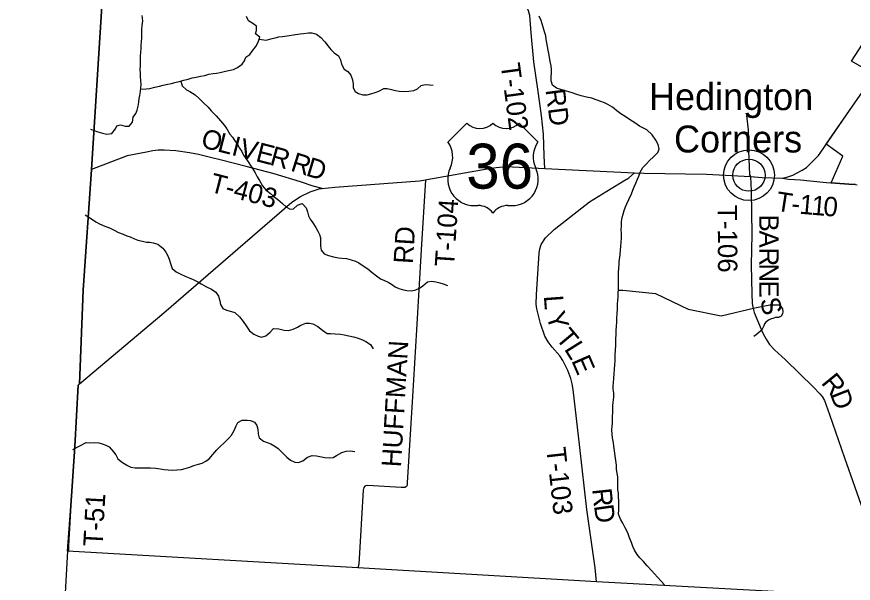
# Model space of a CAD drawing. Extents: x 1759416 to 2214760, y 252598 to 1116833.
# Drawn here: x 1897727 to 1910678, y 828969 to 837739 of the extents above; entities that cross this region are included whole.
import ezdxf

# ---------------------------------------------------------------- set-up
doc = ezdxf.new("R2010")
doc.units = 0
for name, color, linetype in [('GM_X_Adjacent_County', 7, 'Continuous'), ('GM_X_Corporation', 7, 'Continuous'), ('GM_X_County', 7, 'Continuous'), ('GM_X_Minor_River', 7, 'Continuous'), ('GM_X_Township', 7, 'Continuous'), ('GM_X_Township_Road', 7, 'Continuous'), ('GM_X_Township_Road_Text', 7, 'Continuous'), ('GM_X_Unincorporated', 7, 'Continuous'), ('GM_X_Unincorporated_Location', 7, 'Continuous'), ('GM_X_Unincorporated_Text', 7, 'Continuous'), ('GM_X_US_Location', 7, 'Continuous'), ('GM_X_US_Route', 7, 'Continuous'), ('GM_X_US_Shield', 7, 'Continuous')]:
    doc.layers.add(name, color=color, linetype=linetype)

msp = doc.modelspace()

# ---------------------------------------------------------------- linework, layer by layer
at = {"layer": 'GM_X_Adjacent_County'}
for points in [[(1882352, 856998), (1886895, 856734), (1890695, 856480), (1891588, 856432), (1891937, 856405), (1896895, 856116), (1900228, 855908), (1900008, 852727), (1899571, 846055), (1899210, 840637), (1899208, 840537), (1899202, 840435), (1898887, 835373), (1898754, 833509), (1898698, 832056), (1898677, 832037), (1898625, 831088), (1898557, 830092), (1898513, 829466), (1898352, 826597), (1898155, 823638), (1898045, 821739), (1897825, 818330)], [(1924878, 828005), (1920661, 828248), (1920574, 828249), (1919438, 828306), (1915254, 828516), (1913288, 828633), (1911341, 828740), (1906704, 828993), (1903007, 829209), (1898513, 829466), (1898352, 826597), (1898155, 823638), (1898045, 821739), (1897825, 818330)]]:
    msp.add_lwpolyline(points, dxfattribs=at)
at = {"layer": 'GM_X_Corporation'}
for points in [[(1911001, 836848), (1910652, 837052), (1910652, 837052), (1910822, 837317)], [(1910714, 835140), (1910611, 835150), (1910338, 835168), (1910515, 835583), (1910260, 835768), (1910621, 836286), (1910904, 836697)]]:
    msp.add_lwpolyline(points, dxfattribs=at)
at = {"layer": 'GM_X_County'}
msp.add_lwpolyline([(1924878, 828005), (1920661, 828248), (1920574, 828249), (1919438, 828306), (1915254, 828516), (1913288, 828633), (1911341, 828740), (1906704, 828993), (1903007, 829209), (1898513, 829466), (1898557, 830092), (1898625, 831088), (1898677, 832037), (1898698, 832056), (1898754, 833509), (1898887, 835373), (1899202, 840435), (1899208, 840537), (1899210, 840637), (1899571, 846055), (1900008, 852727)], dxfattribs=at)
at = {"layer": 'GM_X_Minor_River'}
for points in [[(1898871, 836001), (1898985, 835958), (1899053, 835938), (1899123, 835922), (1899201, 835932), (1899255, 836002), (1899277, 836052), (1899331, 836066), (1899405, 836043), (1899469, 836043), (1899517, 836109), (1899529, 836183), (1899573, 836243), (1899591, 836295), (1899605, 836356), (1899615, 836418), (1899623, 836472), (1899635, 836522), (1899644, 836582), (1899648, 836638), (1899652, 836692), (1899646, 836754), (1899644, 836812), (1899642, 836864), (1899640, 836924), (1899641, 836979), (1899643, 837057), (1899645, 837129), (1899649, 837191), (1899651, 837241), (1899655, 837299), (1899659, 837351), (1899664, 837413), (1899664, 837491), (1899662, 837543), (1899668, 837602), (1899678, 837678), (1899668, 837756)], [(1899646, 836620), (1899733, 836622), (1899785, 836630), (1899863, 836647), (1899937, 836667), (1899993, 836681), (1900065, 836695), (1900121, 836707), (1900175, 836719), (1900243, 836737), (1900313, 836759), (1900379, 836775), (1900442, 836794), (1900506, 836806), (1900574, 836820), (1900638, 836832), (1900700, 836848), (1900766, 836862), (1900818, 836866), (1900876, 836874), (1900938, 836892), (1901006, 836909), (1901081, 836925), (1901143, 836955), (1901215, 837003), (1901253, 837055), (1901273, 837111), (1901335, 837155), (1901373, 837207), (1901428, 837279), (1901466, 837347), (1901490, 837421), (1901422, 837476), (1901440, 837526), (1901440, 837592), (1901382, 837634), (1901313, 837676), (1901283, 837742)], [(1907336, 835223), (1907356, 835273), (1907380, 835331), (1907420, 835405), (1907470, 835459), (1907528, 835521), (1907580, 835567), (1907650, 835639), (1907671, 835689), (1907659, 835759), (1907623, 835831), (1907565, 835912), (1907482, 835986), (1907430, 836014), (1907368, 836044), (1907296, 836096), (1907215, 836151), (1907163, 836183), (1907079, 836237), (1907017, 836281), (1906948, 836338), (1906880, 836382), (1906824, 836406), (1906772, 836426), (1906698, 836454), (1906629, 836477), (1906549, 836495), (1906465, 836517), (1906397, 836537), (1906328, 836561), (1906274, 836579), (1906204, 836596), (1906150, 836612), (1906084, 836636), (1906022, 836680), (1906003, 836748), (1906003, 836810), (1906007, 836865), (1906005, 836925), (1905999, 836981), (1905987, 837045), (1905974, 837111), (1905964, 837169), (1905956, 837223), (1905944, 837279), (1905934, 837336), (1905926, 837386), (1905916, 837442), (1905899, 837506), (1905877, 837576), (1905863, 837628), (1905845, 837680), (1905817, 837747)], [(1901480, 837392), (1901589, 837377), (1901659, 837395), (1901729, 837415), (1901783, 837427), (1901843, 837433), (1901913, 837442), (1902041, 837462), (1902113, 837472), (1902168, 837480), (1902242, 837488), (1902294, 837488), (1902368, 837467), (1902434, 837417), (1902497, 837351), (1902551, 837285), (1902589, 837231), (1902641, 837182), (1902711, 837132), (1902740, 837074), (1902754, 837004), (1902796, 836930), (1902852, 836889), (1902897, 836837), (1902923, 836765), (1902933, 836693), (1902933, 836641), (1902967, 836583), (1903020, 836552), (1903086, 836530), (1903152, 836532), (1903208, 836544), (1903278, 836566), (1903332, 836586), (1903408, 836628), (1903460, 836626), (1903528, 836611), (1903593, 836599), (1903647, 836589), (1903719, 836581), (1903797, 836585), (1903877, 836597), (1903929, 836621), (1903989, 836677), (1904049, 836692), (1904118, 836684), (1904174, 836678)], [(1900266, 836744), (1900290, 836669), (1900354, 836610), (1900406, 836580), (1900488, 836528), (1900549, 836472), (1900619, 836409), (1900689, 836339), (1900739, 836281), (1900814, 836207), (1900882, 836130), (1900942, 836058), (1900979, 836002), (1901027, 835924), (1901069, 835874), (1901103, 835819), (1901146, 835759), (1901176, 835707), (1901212, 835653), (1901240, 835595), (1901302, 835508), (1901369, 835404), (1901417, 835324), (1901451, 835260), (1901484, 835203), (1901532, 835121), (1901584, 835061), (1901654, 835003), (1901709, 834959), (1901769, 834912), (1901841, 834848), (1901905, 834790), (1901958, 834760), (1902012, 834768), (1902076, 834824), (1902146, 834847), (1902208, 834781), (1902226, 834719), (1902245, 834659), (1902271, 834605), (1902311, 834547), (1902359, 834478), (1902391, 834422), (1902416, 834368), (1902428, 834318), (1902428, 834188), (1902438, 834126), (1902486, 834067), (1902553, 834045), (1902629, 834025), (1902707, 834007), (1902761, 834001), (1902831, 833996), (1902906, 833978), (1902972, 833954), (1903024, 833930), (1903104, 833874), (1903160, 833836), (1903231, 833779), (1903299, 833727), (1903357, 833683), (1903421, 833655), (1903476, 833632), (1903530, 833600), (1903588, 833560), (1903644, 833534), (1903716, 833512), (1903767, 833500), (1903837, 833495), (1903907, 833511), (1903961, 833537), (1904015, 833575), (1904087, 833637), (1904155, 833647), (1904215, 833637), (1904277, 833621), (1904331, 833603), (1904396, 833578)], [(1907756, 828943), (1907702, 829004), (1907646, 829064), (1907599, 829118), (1907553, 829168), (1907489, 829238), (1907429, 829307), (1907376, 829365), (1907330, 829415), (1907290, 829483), (1907264, 829541), (1907242, 829600), (1907215, 829672), (1907189, 829752), (1907149, 829826), (1907111, 829900), (1907072, 829964), (1907044, 830037), (1907050, 830105), (1907050, 830171), (1907046, 830241), (1907045, 830309), (1907041, 830363), (1907035, 830417), (1907033, 830471), (1907033, 830538), (1907031, 830618), (1907024, 830668), (1907014, 830738), (1907010, 830800), (1907002, 830872), (1906992, 830944), (1906983, 831018), (1906971, 831091), (1906965, 831141), (1906949, 831219), (1906943, 831275), (1906941, 831345), (1906944, 831397), (1906948, 831453), (1906950, 831505), (1906950, 831557), (1906954, 831610), (1906956, 831666), (1906956, 831720), (1906962, 831770), (1906973, 831852), (1906969, 831910), (1906963, 831972), (1906963, 832022), (1906965, 832072), (1906969, 832146), (1906976, 832212), (1906982, 832283), (1906986, 832351), (1906990, 832411), (1906992, 832493), (1906998, 832581), (1907001, 832649), (1907003, 832703), (1907003, 832753), (1907005, 832819), (1907007, 832880), (1907011, 832948), (1907015, 833012), (1907018, 833078), (1907024, 833142), (1907026, 833220), (1907030, 833296), (1907034, 833346), (1907038, 833402), (1907040, 833456), (1907041, 833523), (1907043, 833597), (1907043, 833663), (1907043, 833779), (1907049, 833847), (1907052, 833903), (1907056, 833955), (1907062, 834011), (1907068, 834061), (1907074, 834126), (1907080, 834184), (1907084, 834246), (1907088, 834316), (1907089, 834390), (1907087, 834440), (1907089, 834504), (1907091, 834570), (1907101, 834630), (1907113, 834684), (1907129, 834740), (1907151, 834794), (1907174, 834845), (1907204, 834909), (1907244, 834999), (1907266, 835053), (1907286, 835105), (1907312, 835161), (1907336, 835223)], [(1898788, 834671), (1898898, 834600), (1898952, 834564), (1899008, 834532), (1899090, 834497), (1899165, 834471), (1899237, 834433), (1899301, 834399), (1899373, 834371), (1899429, 834350), (1899482, 834332), (1899550, 834300), (1899604, 834282), (1899674, 834264), (1899736, 834252), (1899788, 834250), (1899841, 834239), (1899911, 834217), (1899987, 834159), (1900035, 834097), (1900068, 834039), (1900088, 833986), (1900106, 833918), (1900132, 833844), (1900194, 833788), (1900257, 833758), (1900347, 833717), (1900399, 833695), (1900461, 833671), (1900533, 833637), (1900584, 833605), (1900664, 833556), (1900740, 833522), (1900810, 833476), (1900853, 833416), (1900873, 833342), (1900883, 833286), (1900919, 833221), (1900975, 833197), (1901052, 833175), (1901106, 833159), (1901174, 833095), (1901232, 833020), (1901279, 832956), (1901333, 832878), (1901397, 832824), (1901464, 832795), (1901516, 832781), (1901586, 832801), (1901648, 832855), (1901704, 832915), (1901786, 832907), (1901866, 832887), (1901936, 832883), (1902008, 832904), (1902074, 832936), (1902126, 832966), (1902205, 832994), (1902259, 832996), (1902311, 832984), (1902391, 832944), (1902459, 832889), (1902534, 832837), (1902586, 832835), (1902658, 832833), (1902738, 832823), (1902796, 832817), (1902870, 832800), (1902941, 832786), (1902999, 832768), (1903079, 832738), (1903131, 832714), (1903203, 832667), (1903246, 832597)], [(1907041, 833509), (1907108, 833506), (1907615, 833453), (1908120, 833214), (1908634, 833110), (1909155, 833234)], [(1909155, 833234), (1909335, 833271), (1909387, 833279), (1909421, 833281), (1909449, 833281), (1909493, 833279), (1909519, 833277), (1909545, 833267), (1909582, 833219), (1909586, 833172), (1909580, 833142), (1909562, 833106), (1909518, 833084), (1909474, 833083), (1909448, 833075), (1909398, 833057), (1909366, 833043), (1909322, 833013), (1909302, 832983), (1909292, 832957), (1909268, 832905), (1909248, 832875), (1909204, 832841), (1909172, 832817), (1909136, 832787)], [(1898596, 831040), (1898804, 831146), (1898858, 831144), (1898930, 831148), (1898996, 831144), (1899051, 831128), (1899105, 831108), (1899159, 831080), (1899225, 831005), (1899259, 830955), (1899294, 830895), (1899364, 830841), (1899440, 830794), (1899496, 830768), (1899563, 830758), (1899631, 830756), (1899683, 830756), (1899735, 830754), (1899799, 830754), (1899873, 830749), (1899945, 830741), (1900008, 830731), (1900072, 830723), (1900140, 830721), (1900206, 830727), (1900276, 830733), (1900336, 830748), (1900408, 830766), (1900468, 830790), (1900543, 830814), (1900597, 830830), (1900655, 830858), (1900707, 830896), (1900763, 830962), (1900827, 831036), (1900885, 831098), (1900935, 831140), (1901006, 831210), (1901050, 831262), (1901092, 831334), (1901124, 831406), (1901152, 831456), (1901216, 831494), (1901292, 831496), (1901347, 831488), (1901407, 831463), (1901445, 831413), (1901461, 831357), (1901467, 831281), (1901481, 831223), (1901546, 831167), (1901606, 831146), (1901660, 831130), (1901722, 831092), (1901774, 831056), (1901845, 830982), (1901907, 830921), (1901965, 830875), (1902032, 830843), (1902088, 830837), (1902158, 830867), (1902230, 830919), (1902300, 830945), (1902370, 830940), (1902498, 830916), (1902568, 830910), (1902627, 830918), (1902679, 830948), (1902759, 830996), (1902827, 831013), (1902887, 831019), (1902959, 831011)]]:
    msp.add_lwpolyline(points, dxfattribs=at)
at = {"layer": 'GM_X_Township'}
msp.add_lwpolyline([(1924878, 828005), (1920661, 828248), (1920574, 828249), (1919438, 828306), (1915254, 828516), (1913288, 828633), (1911341, 828740), (1906704, 828993), (1903007, 829209), (1898513, 829466), (1898557, 830092), (1898625, 831088), (1898677, 832037), (1898698, 832056), (1898754, 833509), (1898887, 835373), (1899202, 840435), (1899208, 840537), (1899210, 840637), (1899571, 846055), (1900008, 852727)], dxfattribs=at)
at = {"layer": 'GM_X_Township_Road'}
for points in [[(1905902, 835391), (1905895, 835586), (1905880, 835923), (1905849, 836209), (1905793, 836619), (1905733, 837040), (1905692, 837489), (1905668, 837758), (1905651, 837830), (1905598, 837967), (1905536, 838120), (1905515, 838188), (1905512, 838368), (1905512, 838937), (1905536, 839380), (1905572, 839995)], [(1909024, 836209), (1909049, 835986), (1909053, 835794), (1909071, 835294), (1909086, 835267)], [(1902453, 835079), (1902315, 835115), (1902118, 835185), (1901715, 835307), (1901278, 835421), (1900899, 835521), (1900727, 835561), (1900542, 835605), (1900400, 835630), (1900192, 835662), (1900010, 835676), (1899918, 835673), (1899832, 835661), (1899738, 835642), (1899438, 835584), (1898887, 835373)], [(1904054, 835215), (1903990, 834129), (1903914, 832892), (1903856, 831863), (1903774, 830522)], [(1906704, 828993), (1906680, 829209), (1906551, 830112), (1906445, 831069), (1906343, 831967), (1906328, 832058), (1906307, 832138), (1906258, 832261), (1906182, 832420), (1906133, 832490), (1906016, 832626), (1905953, 832708), (1905902, 832795), (1905837, 832990), (1905778, 833217), (1905770, 833289), (1905774, 833437), (1905814, 834078), (1905823, 834148), (1905846, 834212), (1905911, 834316), (1906048, 834444), (1906594, 834874), (1906864, 835038), (1907169, 835225), (1907170, 835226)], [(1907170, 835226), (1907204, 835247), (1907292, 835324)], [(1909086, 835267), (1909095, 835037), (1909109, 834371), (1909097, 833891), (1909105, 833452), (1909113, 833302), (1909123, 833241), (1909146, 833159), (1909279, 832843), (1909330, 832747), (1909381, 832666), (1909456, 832585), (1909629, 832429), (1910061, 832004), (1910162, 831901), (1910195, 831861), (1910235, 831800), (1910311, 831581), (1910544, 830910), (1910828, 830108), (1911114, 829274), (1911341, 828740)], [(1909580, 835242), (1909674, 835223), (1909859, 835212), (1910214, 835177), (1910264, 835173)], [(1910264, 835173), (1910611, 835150), (1910714, 835140), (1910739, 835136)], [(1898531, 829465), (1898535, 829554), (1898563, 830092), (1898625, 831088), (1898677, 832037)], [(1903774, 830522), (1903773, 830510), (1903772, 830489), (1903760, 830465), (1903736, 830450), (1903678, 830450), (1903158, 830481), (1903128, 830479), (1903114, 830470), (1903099, 830454), (1903089, 830412), (1903022, 829264), (1903007, 829209)]]:
    msp.add_lwpolyline(points, dxfattribs=at)
at = {"layer": 'GM_X_Unincorporated'}
for radius in [393, 249]:
    msp.add_circle((1909063, 835286), radius, dxfattribs=at)
at = {"layer": 'GM_X_Unincorporated_Location'}
msp.add_line((1909063, 835286), (1909063, 835286), dxfattribs=at)
at = {"layer": 'GM_X_US_Route'}
for points in [[(1910174, 835645), (1910621, 836286), (1910904, 836697), (1911001, 836848), (1911007, 836858)], [(1898698, 832056), (1900003, 833158), (1901264, 834242), (1901986, 834869), (1902122, 834956), (1902268, 835028), (1902408, 835074), (1902453, 835079), (1902651, 835101), (1903964, 835201), (1904054, 835215), (1904078, 835219), (1905012, 835386), (1905150, 835406), (1905306, 835420), (1905902, 835391), (1907292, 835324), (1907436, 835317), (1908405, 835300), (1909086, 835267), (1909267, 835252), (1909580, 835242), (1909667, 835261), (1909741, 835288), (1909809, 835322), (1909888, 835364), (1909952, 835408), (1910015, 835468), (1910087, 835538), (1910138, 835593), (1910174, 835645)]]:
    msp.add_lwpolyline(points, dxfattribs=at)
at = {"layer": 'GM_X_US_Shield'}
for p, q in [((1904694, 836093), (1904404, 835803)), ((1905796, 835803), (1905506, 836093)), ((1904810, 834817), (1904868, 834817)), ((1905332, 834817), (1905390, 834817))]:
    msp.add_line(p, q, dxfattribs=at)
for centre, radius, start, end in [((1904897, 836300), 290, 225.573, 314.427), ((1905303, 836300), 290, 225.573, 314.427), ((1904071, 835570), 406, 334.5471, 35.0009), ((1906128, 835570), 406, 144.9991, 205.4529), ((1904805, 835223), 406, 154.8319, 270.6383), ((1905394, 835223), 406, 269.3617, 25.1681), ((1904868, 834527), 290, 36.8699, 90), ((1905332, 834527), 290, 90, 143.1301)]:
    msp.add_arc(centre, radius, start, end, dxfattribs=at)

# ---------------------------------------------------------------- texts
at = {"layer": 'GM_X_Township_Road_Text'}
for s, rotation, p in [('T-102', 277.6357, (1905217, 837003)), ('RD', 277.3671, (1905913, 836607)), ('O', 345.7641, (1900564, 835723)), ('L', 345.759, (1900820, 835658)), ('I', 345.7663, (1901038, 835602)), ('V', 345.7597, (1901157, 835572)), ('E', 345.6343, (1901413, 835507)), ('R', 344.4235, (1901629, 835452)), ('R', 342.4895, (1901952, 835360)), ('D', 343.1866, (1902190, 835284)), ('T-403', 345.5631, (1900699, 835033)), ('T', 351.1062, (1909468, 834740)), ('1', 354.9944, (1909835, 834691)), ('1', 355.2474, (1910020, 834675)), ('0', 355.3199, (1910205, 834660)), ('T-104', 86.3536, (1904497, 833863)), ('T-106', 270.2749, (1908579, 834825)), ('-', 354.465, (1909709, 834703)), ('B', 269.9961, (1909222, 834678)), ('RD', 86.5467, (1903860, 833908)), ('A', 269.9981, (1909222, 834431)), ('R', 269.9961, (1909222, 834167)), ('N', 270.0056, (1909222, 833921)), ('E', 270.507, (1909222, 833654)), ('L', 274.1994, (1905887, 833418)), ('S', 282.9084, (1909232, 833359)), ('Y', 287.7394, (1905918, 833120)), ('T', 309.8105, (1906058, 832760)), ('HUFFMAN', 86.6332, (1903675, 830761)), ('L', 302.0769, (1906195, 832596)), ('E', 293.5421, (1906309, 832417)), ('R', 309.1377, (1910170, 832068)), ('D', 291.4862, (1910314, 831898)), ('T-103', 276.4616, (1905924, 831058)), ('R', 276.0531, (1906635, 830427)), ('T-51', 86.8634, (1899055, 829532)), ('D', 278.1074, (1906662, 830170))]:
    msp.add_text(s, height=300, rotation=rotation, dxfattribs=at).set_placement(p)
at = {"layer": 'GM_X_Unincorporated_Text'}
for s, p in [('Hedington', (1907515, 836294)), ('Corners', (1907903, 835638))]:
    msp.add_text(s, height=417, rotation=0, dxfattribs=at).set_placement(p)
at = {"layer": 'GM_X_US_Location'}
for s in ['0', '/']:
    msp.add_text(s, height=1, dxfattribs=at).set_placement((1905099, 835420))
msp.add_text('36', height=1, rotation=0, dxfattribs=at).set_placement((1904893, 835213))
at = {"layer": 'GM_X_US_Shield'}
msp.add_text('36', height=696.1, dxfattribs=at).set_placement((1904686, 835078))

doc.saveas('drawing.dxf')
